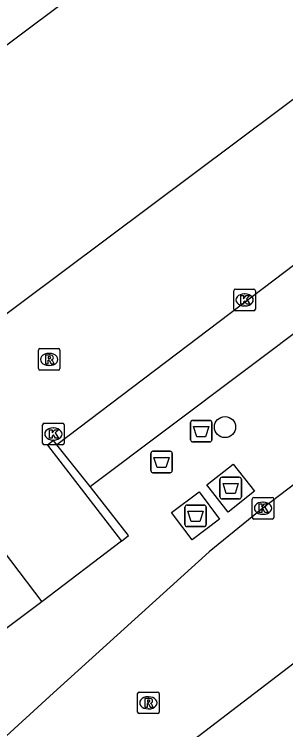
# Model space of a CAD drawing. Extents: x 160037 to 160839, y 385326 to 386441.
# Drawn here: x 160323.86 to 160336.42, y 385934.78 to 385967.91 of the extents above; entities that cross this region are included whole.
import ezdxf

# ---------------------------------------------------------------- set-up
doc = ezdxf.new("R2010")
doc.units = 0
for name, color, linetype in [('IMGEO_Afval_apart_plaats', 7, 'Continuous'), ('IMGEO_Boom', 7, 'Continuous'), ('IMGEO_Kolk', 7, 'Continuous'), ('IMGEO_Parkeervlak_open', 7, 'Continuous'), ('IMGEO_Rijbaan_lokaal_open', 7, 'Continuous'), ('IMGEO_Rioolput', 7, 'Continuous')]:
    doc.layers.add(name, color=color, linetype=linetype)

msp = doc.modelspace()

# ---------------------------------------------------------------- linework, layer by layer
at = {"layer": 'IMGEO_Afval_apart_plaats'}
for p, q in [((160332.018, 385948.205), (160332.018, 385949.005)), ((160332.018, 385949.005), (160332.018, 385948.205)), ((160332.118, 385949.105), (160332.908, 385949.105)), ((160332.908, 385949.105), (160332.118, 385949.105)), ((160333.008, 385949.005), (160333.008, 385948.205)), ((160333.008, 385948.205), (160333.008, 385949.005)), ((160332.908, 385948.105), (160332.118, 385948.105)), ((160332.118, 385948.105), (160332.908, 385948.105)), ((160330.28, 385947.676), (160331.07, 385947.676)), ((160331.07, 385947.676), (160330.28, 385947.676)), ((160330.18, 385946.776), (160330.18, 385947.576)), ((160330.18, 385947.576), (160330.18, 385946.776)), ((160331.17, 385947.576), (160331.17, 385946.776)), ((160331.17, 385946.776), (160331.17, 385947.576)), ((160331.07, 385946.676), (160330.28, 385946.676)), ((160330.28, 385946.676), (160331.07, 385946.676)), ((160333.38, 385945.567), (160333.38, 385946.367)), ((160333.38, 385946.367), (160333.38, 385945.567)), ((160333.48, 385946.467), (160334.27, 385946.467)), ((160334.27, 385946.467), (160333.48, 385946.467)), ((160334.37, 385946.367), (160334.37, 385945.567)), ((160334.37, 385945.567), (160334.37, 385946.367)), ((160334.27, 385945.467), (160333.48, 385945.467)), ((160333.48, 385945.467), (160334.27, 385945.467)), ((160331.756, 385944.282), (160331.756, 385945.082)), ((160331.756, 385945.082), (160331.756, 385944.282)), ((160331.856, 385945.182), (160332.646, 385945.182)), ((160332.646, 385945.182), (160331.856, 385945.182)), ((160332.746, 385945.082), (160332.746, 385944.282)), ((160332.746, 385944.282), (160332.746, 385945.082)), ((160332.646, 385944.182), (160331.856, 385944.182)), ((160331.856, 385944.182), (160332.646, 385944.182))]:
    msp.add_line(p, q, dxfattribs=at)
for points in [[(160332.161, 385948.819), (160332.865, 385948.819), (160332.716, 385948.349), (160332.31, 385948.349), (160332.161, 385948.819)], [(160330.323, 385947.39), (160331.027, 385947.39), (160330.878, 385946.92), (160330.472, 385946.92), (160330.323, 385947.39)], [(160333.523, 385946.181), (160334.227, 385946.181), (160334.078, 385945.711), (160333.672, 385945.711), (160333.523, 385946.181)], [(160331.899, 385944.896), (160332.603, 385944.896), (160332.454, 385944.426), (160332.048, 385944.426), (160331.899, 385944.896)]]:
    msp.add_lwpolyline(points, dxfattribs=at)
for centre, start, end in [((160332.118, 385949.005), 90, 180), ((160332.118, 385949.005), 90, 180), ((160332.908, 385949.005), 0, 90), ((160332.908, 385949.005), 360, 90), ((160332.118, 385948.205), 180, 270), ((160332.118, 385948.205), 180, 270), ((160332.908, 385948.205), 270, 0), ((160332.908, 385948.205), 270, 0), ((160330.28, 385947.576), 90, 180), ((160330.28, 385947.576), 90, 180), ((160331.07, 385947.576), 0, 90), ((160331.07, 385947.576), 360, 90), ((160330.28, 385946.776), 180, 270), ((160330.28, 385946.776), 180, 270), ((160331.07, 385946.776), 270, 0), ((160331.07, 385946.776), 270, 0), ((160333.48, 385946.367), 90, 180), ((160333.48, 385946.367), 90, 180), ((160334.27, 385946.367), 0, 90), ((160334.27, 385946.367), 360, 90), ((160333.48, 385945.567), 180, 270), ((160333.48, 385945.567), 180, 270), ((160334.27, 385945.567), 270, 0), ((160334.27, 385945.567), 270, 0), ((160331.856, 385945.082), 90, 180), ((160331.856, 385945.082), 90, 180), ((160332.646, 385945.082), 0, 90), ((160332.646, 385945.082), 360, 90), ((160331.856, 385944.282), 180, 270), ((160331.856, 385944.282), 180, 270), ((160332.646, 385944.282), 270, 0), ((160332.646, 385944.282), 270, 0)]:
    msp.add_arc(centre, 0.1, start, end, dxfattribs=at)
at = {"layer": 'IMGEO_Boom'}
msp.add_circle((160333.613, 385948.793), 0.489, dxfattribs=at)
at = {"layer": 'IMGEO_Kolk'}
for p, q in [((160334.021, 385954.257), (160334.021, 385955.109)), ((160334.096, 385955.183), (160334.948, 385955.183)), ((160334.509, 385954.963), (160334.534, 385954.963)), ((160335.022, 385955.109), (160335.022, 385954.257)), ((160334.532, 385954.403), (160334.507, 385954.403)), ((160334.948, 385954.183), (160334.096, 385954.183)), ((160325.168, 385948.047), (160325.168, 385948.899)), ((160325.243, 385948.973), (160326.095, 385948.973)), ((160325.656, 385948.753), (160325.681, 385948.753)), ((160326.169, 385948.899), (160326.169, 385948.047)), ((160325.679, 385948.193), (160325.654, 385948.193)), ((160326.095, 385947.973), (160325.243, 385947.973)), ((160334.87, 385944.61), (160334.87, 385945.462)), ((160334.945, 385945.536), (160335.797, 385945.536)), ((160335.871, 385945.462), (160335.871, 385944.61)), ((160335.358, 385945.316), (160335.383, 385945.316)), ((160335.381, 385944.756), (160335.356, 385944.756)), ((160335.797, 385944.536), (160334.945, 385944.536))]:
    msp.add_line(p, q, dxfattribs=at)
for points in [[(160334.021, 385954.257), (160334.021, 385955.109)], [(160334.096, 385955.183), (160334.948, 385955.183)], [(160335.022, 385955.109), (160335.022, 385954.257)], [(160334.342, 385954.883), (160334.465, 385954.883), (160334.465, 385954.732), (160334.595, 385954.883), (160334.759, 385954.883), (160334.613, 385954.732), (160334.766, 385954.483), (160334.614, 385954.483), (160334.529, 385954.647), (160334.465, 385954.58), (160334.465, 385954.483), (160334.342, 385954.483), (160334.342, 385954.883)], [(160334.948, 385954.183), (160334.096, 385954.183)], [(160325.168, 385948.047), (160325.168, 385948.899)], [(160325.243, 385948.973), (160326.095, 385948.973)], [(160325.489, 385948.673), (160325.612, 385948.673), (160325.612, 385948.522), (160325.742, 385948.673), (160325.906, 385948.673), (160325.76, 385948.522), (160325.913, 385948.273), (160325.761, 385948.273), (160325.676, 385948.437), (160325.612, 385948.37), (160325.612, 385948.273), (160325.489, 385948.273), (160325.489, 385948.673)], [(160326.169, 385948.899), (160326.169, 385948.047)], [(160326.095, 385947.973), (160325.243, 385947.973)], [(160334.87, 385944.61), (160334.87, 385945.462)], [(160334.945, 385945.536), (160335.797, 385945.536)], [(160335.871, 385945.462), (160335.871, 385944.61)], [(160335.191, 385945.236), (160335.314, 385945.236), (160335.314, 385945.085), (160335.444, 385945.236), (160335.608, 385945.236), (160335.462, 385945.085), (160335.615, 385944.836), (160335.463, 385944.836), (160335.378, 385945), (160335.314, 385944.933), (160335.314, 385944.836), (160335.191, 385944.836), (160335.191, 385945.236)], [(160335.797, 385944.536), (160334.945, 385944.536)]]:
    msp.add_lwpolyline(points, dxfattribs=at)
for centre, start, end in [((160334.098, 385955.107), 91.552, 178.448), ((160334.098, 385955.107), 91.552, 178.448), ((160334.946, 385955.107), 1.552, 88.448), ((160334.946, 385955.107), 1.552, 88.448), ((160334.098, 385954.259), 181.552, 268.448), ((160334.098, 385954.259), 181.552, 268.448), ((160334.946, 385954.259), 271.552, 358.448), ((160334.946, 385954.259), 271.552, 358.448), ((160325.245, 385948.897), 91.552, 178.448), ((160325.245, 385948.897), 91.552, 178.448), ((160326.093, 385948.897), 1.552, 88.448), ((160326.093, 385948.897), 1.552, 88.448), ((160325.245, 385948.049), 181.552, 268.448), ((160325.245, 385948.049), 181.552, 268.448), ((160326.093, 385948.049), 271.552, 358.448), ((160326.093, 385948.049), 271.552, 358.448), ((160334.947, 385945.46), 91.552, 178.448), ((160334.947, 385945.46), 91.552, 178.448), ((160335.795, 385945.46), 1.552, 88.448), ((160335.795, 385945.46), 1.552, 88.448), ((160334.947, 385944.612), 181.552, 268.448), ((160334.947, 385944.612), 181.552, 268.448), ((160335.795, 385944.612), 271.552, 358.448), ((160335.795, 385944.612), 271.552, 358.448)]:
    msp.add_arc(centre, 0.0765, start, end, dxfattribs=at)
for centre, major_axis, ratio, start_param, end_param in [((160334.508, 385954.683), (-0.387, 0.002), 0.722429, 4.712389, 7.853982), ((160334.533, 385954.683), (-0.39, 0.002), 0.717154, 1.570796, 4.712389), ((160325.655, 385948.473), (-0.387, 0.002), 0.722429, 4.712389, 7.853982), ((160325.68, 385948.473), (-0.39, 0.002), 0.717154, 1.570796, 4.712389), ((160335.357, 385945.036), (-0.387, 0.002), 0.722429, 4.712389, 7.853982), ((160335.382, 385945.036), (-0.39, 0.002), 0.717154, 1.570796, 4.712389)]:
    msp.add_ellipse(centre, major_axis=major_axis, ratio=ratio, start_param=start_param, end_param=end_param, dxfattribs=at)
at = {"layer": 'IMGEO_Parkeervlak_open'}
for points in [[(160297.464, 385977.233), (160325.133, 385940.705)], [(160322.119, 385953.017), (160344.171, 385969.539), (160338.096, 385977.416), (160316.099, 385960.943)], [(160351.422, 385967.377), (160325.832, 385947.978)], [(160325.832, 385947.978), (160325.679, 385948.172), (160325.391, 385947.963), (160328.828, 385943.51)], [(160327.366, 385946.041), (160325.832, 385947.978)]]:
    msp.add_lwpolyline(points, dxfattribs=at)
at = {"layer": 'IMGEO_Rijbaan_lokaal_open'}
for points in [[(160359.957, 385963.714), (160354.853, 385959.852), (160335.37, 385945.037), (160332.879, 385943.015), (160325.513, 385936.326), (160323.295, 385934.312), (160321.054, 385932.279)], [(160327.366, 385946.041), (160327.445, 385946.111), (160341.452, 385956.637)], [(160333.989, 385947.073), (160334.978, 385945.821), (160333.761, 385944.86), (160332.772, 385946.112), (160333.989, 385947.073)], [(160328.828, 385943.51), (160329.14, 385943.771), (160327.366, 385946.041)], [(160331.14, 385944.842), (160332.411, 385945.793), (160333.362, 385944.522), (160332.091, 385943.571), (160331.14, 385944.842)], [(160328.828, 385943.51), (160325.133, 385940.705)], [(160325.133, 385940.705), (160323.288, 385939.305), (160321.032, 385942.311)], [(160324.349, 385928.333), (160324.413, 385928.386), (160339.117, 385939.628)]]:
    msp.add_lwpolyline(points, dxfattribs=at)
at = {"layer": 'IMGEO_Rioolput'}
for p, q in [((160324.974, 385951.501), (160324.974, 385952.353)), ((160325.049, 385952.427), (160325.901, 385952.427)), ((160325.975, 385952.353), (160325.975, 385951.501)), ((160325.462, 385952.207), (160325.487, 385952.207)), ((160325.485, 385951.647), (160325.46, 385951.647)), ((160325.901, 385951.427), (160325.049, 385951.427)), ((160329.565, 385935.596), (160329.565, 385936.448)), ((160329.64, 385936.522), (160330.492, 385936.522)), ((160330.566, 385936.448), (160330.566, 385935.596)), ((160330.053, 385936.302), (160330.078, 385936.302)), ((160330.076, 385935.742), (160330.051, 385935.742)), ((160330.492, 385935.522), (160329.64, 385935.522))]:
    msp.add_line(p, q, dxfattribs=at)
for points in [[(160324.974, 385951.501), (160324.974, 385952.353)], [(160325.049, 385952.427), (160325.901, 385952.427)], [(160325.975, 385952.353), (160325.975, 385951.501)], [(160325.563, 385952.125), (160325.311, 385952.127), (160325.311, 385951.727)], [(160325.489, 385952.046), (160325.435, 385952.046), (160325.435, 385951.965)], [(160325.435, 385951.965), (160325.487, 385951.965)], [(160325.311, 385951.727), (160325.435, 385951.727), (160325.435, 385951.889), (160325.446, 385951.889)], [(160325.493, 385951.86), (160325.564, 385951.727), (160325.704, 385951.727), (160325.639, 385951.853)], [(160325.901, 385951.427), (160325.049, 385951.427)], [(160329.565, 385935.596), (160329.565, 385936.448)], [(160329.64, 385936.522), (160330.492, 385936.522)], [(160330.566, 385936.448), (160330.566, 385935.596)], [(160330.154, 385936.22), (160329.902, 385936.222), (160329.902, 385935.822)], [(160330.08, 385936.141), (160330.026, 385936.141), (160330.026, 385936.06)], [(160330.026, 385936.06), (160330.078, 385936.06)], [(160329.902, 385935.822), (160330.026, 385935.822), (160330.026, 385935.984), (160330.037, 385935.984)], [(160330.084, 385935.955), (160330.155, 385935.822), (160330.295, 385935.822), (160330.23, 385935.948)], [(160330.492, 385935.522), (160329.64, 385935.522)]]:
    msp.add_lwpolyline(points, dxfattribs=at)
for centre, radius, start, end in [((160325.051, 385952.351), 0.0765, 91.552, 178.448), ((160325.051, 385952.351), 0.0765, 91.552, 178.448), ((160325.899, 385952.351), 0.0765, 1.552, 88.448), ((160325.899, 385952.351), 0.0765, 1.552, 88.448), ((160325.471, 385952.154), 0.19, 274.7715, 282.9687), ((160325.495, 385951.95), 0.0964, 77.0061, 93.1865), ((160325.509, 385952.007), 0.0378, 276.6634, 79.6772), ((160325.562, 385952.015), 0.109, 350.3612, 89.416), ((160325.56, 385952.015), 0.112, 277.5842, 350.9817), ((160325.445, 385951.836), 0.0533, 26.0293, 88.6989), ((160325.544, 385951.8), 0.108, 29.5134, 73.7905), ((160325.051, 385951.503), 0.0765, 181.552, 268.448), ((160325.051, 385951.503), 0.0765, 181.552, 268.448), ((160325.899, 385951.503), 0.0765, 271.552, 358.448), ((160325.899, 385951.503), 0.0765, 271.552, 358.448), ((160329.642, 385936.446), 0.0765, 91.552, 178.448), ((160329.642, 385936.446), 0.0765, 91.552, 178.448), ((160330.49, 385936.446), 0.0765, 1.552, 88.448), ((160330.49, 385936.446), 0.0765, 1.552, 88.448), ((160330.062, 385936.249), 0.19, 274.7715, 282.9687), ((160330.086, 385936.045), 0.0964, 77.0061, 93.1865), ((160330.1, 385936.102), 0.0378, 276.6634, 79.6772), ((160330.153, 385936.11), 0.109, 350.3612, 89.416), ((160330.151, 385936.11), 0.112, 277.5842, 350.9817), ((160330.036, 385935.931), 0.0533, 26.0293, 88.6989), ((160330.135, 385935.895), 0.108, 29.5134, 73.7905), ((160329.642, 385935.598), 0.0765, 181.552, 268.448), ((160329.642, 385935.598), 0.0765, 181.552, 268.448), ((160330.49, 385935.598), 0.0765, 271.552, 358.448), ((160330.49, 385935.598), 0.0765, 271.552, 358.448)]:
    msp.add_arc(centre, radius, start, end, dxfattribs=at)
for centre, major_axis, ratio, start_param, end_param in [((160325.461, 385951.927), (-0.387, 0.002), 0.722429, 4.712389, 7.853982), ((160325.486, 385951.927), (-0.39, 0.002), 0.717154, 1.570796, 4.712389), ((160330.052, 385936.022), (-0.387, 0.002), 0.722429, 4.712389, 7.853982), ((160330.077, 385936.022), (-0.39, 0.002), 0.717154, 1.570796, 4.712389)]:
    msp.add_ellipse(centre, major_axis=major_axis, ratio=ratio, start_param=start_param, end_param=end_param, dxfattribs=at)

doc.saveas('drawing.dxf')
